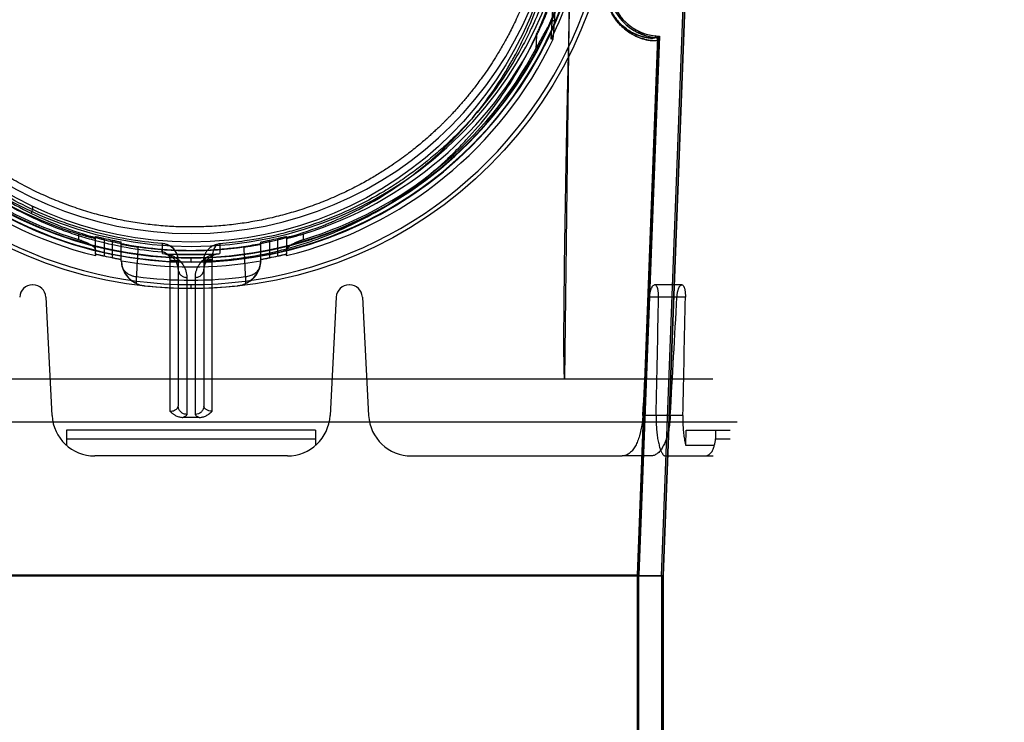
# Model space of a CAD drawing. Header units: millimetres. Extents: x 0 to 297, y 0 to 210.
# Tile 369 of 446: x 239.867 to 240.902, y 159.809 to 160.549. Entities that reach past the tile are written whole.
import ezdxf

# ---------------------------------------------------------------- set-up
doc = ezdxf.new("R2010")
doc.units = ezdxf.units.MM
doc.header["$LTSCALE"] = 16.335
doc.layers.get('0').update_dxf_attribs({"linetype": 'CONTINUOUS'})
for name, color, linetype in [('AXES_REF', 7, 'CONTINUOUS'), ('INTFCLR_1', 7, 'CONTINUOUS'), ('INTFCLR_144815', 7, 'CONTINUOUS'), ('INTFCLR_72935', 7, 'CONTINUOUS')]:
    doc.layers.add(name, color=color, linetype=linetype)

msp = doc.modelspace()

# ---------------------------------------------------------------- linework, layer by layer
at = {"color": 7, "linetype": 'Continuous'}
for radius in [8.7262, 8.7255, 8.6696]:
    msp.add_circle((241.415, 154.4106), radius, dxfattribs=at)
msp.add_arc((241.415, 154.4106), 8.64, 278.27713, 261.72287, dxfattribs=at)
at = {"layer": 'AXES_REF', "color": 9, "linetype": 'Continuous'}
msp.add_arc((241.415, 154.4106), 7.9601, 94.41181, 85.58819, dxfattribs=at)
at = {"layer": 'INTFCLR_1', "color": 6, "linetype": 'Continuous'}
for p, q in [((240.5416, 159.9636), (240.5883, 161.1862)), ((240.5432, 159.9636), (240.5899, 161.1862)), ((240.5377, 160.527), (240.5162, 159.9641)), ((240.5393, 160.527), (240.5178, 159.9641)), ((240.5377, 160.527), (240.5377, 160.5271)), ((240.5432, 159.9636), (239.5504, 159.9636)), ((240.5162, 159.9641), (239.5774, 159.9641)), ((240.5162, 159.9641), (240.5162, 159.4527)), ((240.5162, 159.9641), (240.5178, 159.9641)), ((240.5178, 159.4527), (240.5178, 159.9641)), ((240.5416, 159.9636), (240.5416, 157.5606)), ((240.5432, 159.9636), (240.5416, 159.9636)), ((240.5432, 159.9636), (240.5432, 157.5606))]:
    msp.add_line(p, q, dxfattribs=at)
at = {"layer": 'INTFCLR_1', "color": 9, "linetype": 'Continuous'}
for p, q in [((240.5354, 160.5314), (240.5352, 160.5298)), ((240.5377, 160.527), (240.5393, 160.527))]:
    msp.add_line(p, q, dxfattribs=at)
msp.add_circle((240.0468, 160.7016), 0.387, dxfattribs=at)
at = {"layer": 'INTFCLR_1', "color": 6, "linetype": 'Continuous'}
for centre, radius, start, end in [((240.5399, 160.5832), 0.0535, 177.812, 265.0198), ((240.5399, 160.5832), 0.0519, 177.812, 265.0199), ((240.535, 160.5271), 0.0027, 0, 85.0155), ((240.535, 160.5271), 0.00429, 357.8095, 85.0155)]:
    msp.add_arc(centre, radius, start, end, dxfattribs=at)
at = {"layer": 'INTFCLR_1', "color": 9, "linetype": 'Continuous'}
for points, knots in [([(240.2147, 161.0592), (240.2118, 161.0606), (240.206, 161.0633), (240.1941, 161.0686), (240.1728, 161.077), (240.1477, 161.0848), (240.1252, 161.0899), (240.1137, 161.0921), (240.1071, 161.0932), (240.0905, 161.0957), (240.0621, 161.0983), (240.0285, 161.0979), (240.0068, 161.0959), (239.9968, 161.0947), (239.9901, 161.0937), (239.9721, 161.0909), (239.9431, 161.0843), (239.9151, 161.0749), (239.8985, 161.0681), (239.8925, 161.0655), (239.8837, 161.0615), (239.8651, 161.0525), (239.8379, 161.0367), (239.8125, 161.0186), (239.797, 161.0057), (239.7901, 160.9996), (239.7855, 160.9954), (239.7733, 160.984), (239.7545, 160.9642), (239.732, 160.9356), (239.7155, 160.9102), (239.7051, 160.8916), (239.6995, 160.8806), (239.6914, 160.8638), (239.6807, 160.8376), (239.6714, 160.8072), (239.6667, 160.7868), (239.6648, 160.7772), (239.6636, 160.7706), (239.6607, 160.7524), (239.6583, 160.7289), (239.6577, 160.7052), (239.6579, 160.6932), (239.6581, 160.6863), (239.6589, 160.6693), (239.6612, 160.6472), (239.6654, 160.6238), (239.6679, 160.6123), (239.6695, 160.6058), (239.6719, 160.5961), (239.676, 160.5818), (239.6844, 160.5572), (239.6944, 160.5336), (239.7045, 160.5138), (239.7107, 160.5027), (239.7201, 160.4866), (239.7357, 160.4634), (239.7591, 160.4346), (239.7787, 160.4148), (239.7925, 160.4023), (239.802, 160.3942), (239.8191, 160.3805), (239.8452, 160.3626), (239.8675, 160.3503), (239.879, 160.3447)], [0, 0, 0, 0, 0.007849, 0.015756, 0.031597, 0.063481, 0.079626, 0.08777, 0.091863, 0.095966, 0.128601, 0.161144, 0.1775, 0.181606, 0.185715, 0.19389, 0.226106, 0.257861, 0.265773, 0.269729, 0.273679, 0.289316, 0.319969, 0.350132, 0.365145, 0.368898, 0.372652, 0.380132, 0.4097, 0.43901, 0.468442, 0.483336, 0.490852, 0.498397, 0.528733, 0.55969, 0.575573, 0.5796, 0.583649, 0.591766, 0.624461, 0.641049, 0.649425, 0.653635, 0.657838, 0.691042, 0.707462, 0.715648, 0.719738, 0.723825, 0.739972, 0.755825, 0.786932, 0.802323, 0.810003, 0.817649, 0.847851, 0.877797, 0.907903, 0.915501, 0.923101, 0.938303, 0.968875, 1, 1, 1, 1]), ([(239.879, 160.3447), (239.8906, 160.339), (239.9147, 160.3288), (239.9461, 160.319), (239.967, 160.3143), (239.9768, 160.3124), (239.9834, 160.3112), (240.0016, 160.3083), (240.0316, 160.3055), (240.0618, 160.3059), (240.0802, 160.3074), (240.0869, 160.308), (240.097, 160.3092), (240.1183, 160.3123), (240.1506, 160.3196), (240.1771, 160.3286), (240.1923, 160.3347), (240.1983, 160.3372), (240.2087, 160.3418), (240.2288, 160.3516), (240.2561, 160.3675), (240.2791, 160.3841), (240.2924, 160.395), (240.2972, 160.399), (240.3043, 160.4051), (240.319, 160.4187), (240.3402, 160.4412), (240.363, 160.4704), (240.3771, 160.4926), (240.3848, 160.5061), (240.3879, 160.5117), (240.393, 160.5215), (240.4028, 160.5416), (240.4123, 160.5656), (240.4201, 160.5904), (240.4269, 160.6163), (240.433, 160.6497), (240.4353, 160.6785), (240.4357, 160.6956), (240.4358, 160.7025), (240.4357, 160.7145), (240.4345, 160.7381), (240.4317, 160.7614), (240.4283, 160.7795), (240.427, 160.7859), (240.4249, 160.7955), (240.4213, 160.8096), (240.4158, 160.8279), (240.4074, 160.8516), (240.3986, 160.8716), (240.3902, 160.8881), (240.3844, 160.8989), (240.3736, 160.9173), (240.3566, 160.9424), (240.3335, 160.9705), (240.3142, 160.9899), (240.3017, 161.0011), (240.297, 161.0052), (240.2899, 161.0112), (240.2741, 161.0238), (240.2482, 161.0415), (240.2261, 161.0536), (240.2147, 161.0592)], [0, 0, 0, 0, 0.031606, 0.063541, 0.079757, 0.083844, 0.087932, 0.096091, 0.128599, 0.161199, 0.16941, 0.173526, 0.177634, 0.193938, 0.226105, 0.258014, 0.262001, 0.265973, 0.273871, 0.289503, 0.320291, 0.350775, 0.358393, 0.362204, 0.366006, 0.381117, 0.411045, 0.440926, 0.47118, 0.475013, 0.478858, 0.486558, 0.501998, 0.53324, 0.549182, 0.565432, 0.598332, 0.631573, 0.635773, 0.63998, 0.648349, 0.664897, 0.697432, 0.705494, 0.709518, 0.713525, 0.729332, 0.744851, 0.760155, 0.790361, 0.797875, 0.805379, 0.820265, 0.849707, 0.879054, 0.908684, 0.916183, 0.91995, 0.923718, 0.938799, 0.96913, 1, 1, 1, 1]), ([(240.482, 160.5854), (240.482, 160.584), (240.482, 160.5812), (240.4823, 160.5772), (240.4828, 160.5733), (240.4836, 160.5696), (240.4844, 160.5666), (240.4851, 160.5644), (240.4862, 160.5614), (240.488, 160.5573), (240.4904, 160.5531), (240.4923, 160.5501), (240.4943, 160.5475), (240.4962, 160.5451), (240.4983, 160.5429), (240.5011, 160.5402), (240.5052, 160.5367), (240.5106, 160.5332), (240.515, 160.531), (240.5182, 160.5297), (240.5211, 160.5286), (240.5238, 160.5279), (240.5263, 160.5273), (240.5285, 160.5269), (240.5309, 160.5266), (240.5337, 160.5264), (240.5359, 160.5265), (240.5372, 160.5267), (240.5377, 160.5269), (240.5377, 160.527)], [0, 0, 0, 0, 0.046063, 0.090791, 0.134248, 0.175853, 0.215275, 0.234292, 0.252847, 0.321527, 0.383318, 0.412111, 0.43948, 0.490557, 0.51452, 0.537444, 0.619978, 0.690937, 0.752719, 0.780573, 0.806473, 0.85283, 0.873454, 0.892444, 0.925513, 0.952246, 0.986908, 0.995898, 1, 1, 1, 1]), ([(240.4823, 160.5832), (240.4823, 160.5826), (240.4823, 160.5807), (240.4826, 160.5775), (240.4831, 160.5738), (240.4838, 160.5703), (240.4846, 160.5675), (240.4853, 160.5654), (240.4863, 160.5625), (240.488, 160.5585), (240.4903, 160.5545), (240.4922, 160.5517), (240.494, 160.5492), (240.4959, 160.5469), (240.4978, 160.5448), (240.5004, 160.5422), (240.5043, 160.5389), (240.5096, 160.5356), (240.5137, 160.5335), (240.5168, 160.5322), (240.5195, 160.5313), (240.522, 160.5305), (240.5245, 160.53), (240.5265, 160.5296), (240.5288, 160.5293), (240.5314, 160.5292), (240.5335, 160.5292), (240.5348, 160.5295), (240.5352, 160.5297), (240.5352, 160.5298)], [0, 0, 0, 0, 0.021342, 0.067377, 0.112099, 0.154909, 0.195464, 0.215026, 0.234108, 0.304721, 0.368217, 0.397793, 0.425898, 0.478327, 0.502914, 0.52643, 0.611046, 0.683735, 0.746979, 0.77548, 0.801974, 0.849381, 0.870466, 0.889878, 0.923677, 0.950998, 0.986461, 0.995691, 1, 1, 1, 1]), ([(239.879, 160.3447), (239.8796, 160.3464), (239.8804, 160.3486), (239.8805, 160.3521), (239.8797, 160.3525)], [0, 0, 0, 0, 0.664388, 1, 1, 1, 1])]:
    msp.add_open_spline(points, degree=3, knots=knots, dxfattribs=at)
at = {"layer": 'INTFCLR_144815', "color": 9, "linetype": 'Continuous'}
for p, q in [((240.4398, 160.1706), (240.4461, 160.6771)), ((240.4289, 160.5445), (240.4309, 160.5832)), ((240.4102, 160.5319), (240.4095, 160.518)), ((239.9283, 160.3233), (239.9283, 160.3174)), ((239.9463, 160.302), (239.9463, 160.3205)), ((239.9553, 160.3185), (239.9553, 160.3)), ((240.1382, 160.3), (240.1382, 160.3185)), ((240.1472, 160.3205), (240.1472, 160.302)), ((240.1652, 160.3174), (240.1652, 160.3233)), ((239.9643, 160.2981), (239.9643, 160.3165)), ((239.9733, 160.2945), (239.9733, 160.3145)), ((240.0166, 160.3025), (240.0166, 160.313)), ((240.0769, 160.3129), (240.077, 160.3025)), ((240.1202, 160.2945), (240.1202, 160.3145)), ((240.1292, 160.3165), (240.1292, 160.2981)), ((240.0468, 160.2938), (240.0468, 160.2982)), ((240.0246, 160.2954), (240.0246, 160.1366)), ((240.0333, 160.2951), (240.0333, 160.142)), ((240.0603, 160.2951), (240.0603, 160.142)), ((240.0689, 160.2958), (240.0689, 160.295)), ((240.0689, 160.1366), (240.0689, 160.295)), ((239.9894, 160.2709), (239.9894, 160.2783)), ((240.0423, 160.2774), (240.0423, 160.1334)), ((240.0513, 160.1334), (240.0513, 160.2774)), ((240.1042, 160.2783), (240.1042, 160.2709)), ((239.9975, 160.2687), (239.9974, 160.2687)), ((240.0468, 160.2655), (240.0468, 160.2699)), ((240.0962, 160.2687), (240.0961, 160.2687)), ((240.5631, 160.2696), (240.5344, 160.2696)), ((240.5667, 160.2568), (240.5291, 160.2568)), ((240.5641, 160.1322), (240.522, 160.1322)), ((239.9159, 160.1076), (240.1776, 160.1076)), ((240.5985, 160.1076), (240.6138, 160.1076)), ((240.1481, 160.0896), (239.9455, 160.0896)), ((240.5302, 160.0896), (240.5001, 160.0896)), ((240.5457, 160.0896), (240.5958, 160.0896))]:
    msp.add_line(p, q, dxfattribs=at)
at = {"layer": 'INTFCLR_144815', "color": 6, "linetype": 'Continuous'}
for p, q in [((240.4256, 160.5282), (240.4284, 160.5827)), ((240.4277, 160.5281), (240.4289, 160.5445)), ((240.4277, 160.5281), (240.4263, 160.5281)), ((239.9463, 160.302), (239.9463, 160.3003)), ((240.0166, 160.3025), (240.0186, 160.3023)), ((240.0693, 160.3014), (240.0243, 160.3014)), ((240.074, 160.3021), (240.076, 160.3024)), ((240.1472, 160.3003), (240.1472, 160.302)), ((239.9733, 160.2945), (239.9734, 160.2944)), ((239.9734, 160.2944), (239.9735, 160.2949)), ((240.1201, 160.2949), (240.1202, 160.2944)), ((240.1202, 160.2944), (240.1202, 160.2945)), ((239.8805, 160.2696), (239.88, 160.2696)), ((240.2135, 160.2696), (240.213, 160.2696)), ((239.894, 160.2568), (239.9005, 160.1322)), ((240.1995, 160.2568), (240.193, 160.1322)), ((240.227, 160.2568), (240.2335, 160.1322)), ((239.4979, 160.1706), (240.5956, 160.1706)), ((239.4725, 160.1256), (240.6211, 160.1256)), ((239.9159, 160.1166), (239.9159, 160.1007)), ((240.1776, 160.1166), (239.9159, 160.1166)), ((240.1776, 160.1166), (240.1776, 160.1007)), ((240.5671, 160.1007), (240.5676, 160.1166)), ((240.5676, 160.1166), (240.6138, 160.1166)), ((240.5985, 160.1166), (240.5985, 160.1076)), ((240.5971, 160.1007), (240.5671, 160.1007)), ((240.2785, 160.0896), (240.5001, 160.0896))]:
    msp.add_line(p, q, dxfattribs=at)
at = {"layer": 'INTFCLR_144815', "color": 9, "linetype": 'Continuous'}
msp.add_circle((240.0468, 160.7106), 0.4451, dxfattribs=at)
for centre, radius, start, end in [((240.0468, 160.7105), 0.4406, 179.9898, 0.0102), ((240.0468, 160.7108), 0.4174, 180.0282, 359.9718), ((240.0468, 160.7105), 0.4167, 179.9933, 0.0067), ((240.0468, 160.7107), 0.4129, 180.0176, 359.9824), ((240.0468, 160.7105), 0.4122, 179.9823, 0.0177), ((246.5709, 159.9512), 6.5897, 176.8837, 177.15494), ((233.4734, 159.9487), 6.639, 2.84594, 3.11517), ((240.0468, 160.7106), 0.4361, 262.4341, 277.5659)]:
    msp.add_arc(centre, radius, start, end, dxfattribs=at)
at = {"layer": 'INTFCLR_144815', "color": 6, "linetype": 'Continuous'}
for centre, radius, start, end in [((240.0468, 160.7106), 0.387, 180, 360), ((240.0468, 160.7106), 0.4005, 180.051, 359.949), ((240.0468, 160.7106), 0.4205, 334.2866, 348.7122), ((240.0468, 160.7106), 0.4224, 205.5917, 256.2414), ((240.0468, 160.7106), 0.405, 206.1813, 252.9937), ((240.0468, 160.7106), 0.4224, 283.7586, 334.4083), ((240.0468, 160.7106), 0.405, 287.0063, 333.8187), ((240.0468, 160.7106), 0.4107, 207.9607, 253.2358), ((240.0468, 160.7106), 0.4107, 286.7642, 332.0393), ((240.0468, 160.7106), 0.4026, 256.8717, 258.1834), ((240.0468, 160.7106), 0.4026, 281.8166, 283.1283), ((240.0468, 160.7106), 0.405, 262.0813, 277.9187), ((240.0468, 160.7106), 0.4206, 257.4429, 258.6959), ((240.0468, 160.7106), 0.4092, 265.7711, 274.2289), ((240.0468, 160.7106), 0.4206, 281.3041, 282.5571), ((240.0005, 160.2956), 0.0271, 182.4493, 197.0986), ((240.0005, 160.2956), 0.027, 181.5089, 263.6351), ((240.0468, 160.7106), 0.4221, 260, 280), ((240.0004, 160.2956), 0.027, 197.1198, 245.9934), ((240.0931, 160.2956), 0.027, 276.3649, 358.4911), ((240.0932, 160.2956), 0.027, 294.0055, 342.8813), ((240.0931, 160.2956), 0.0271, 342.8987, 357.5513), ((239.88, 160.2561), 0.0135, 90, 177), ((239.8805, 160.2561), 0.0135, 3, 90), ((240.0004, 160.2956), 0.0271, 245.9726, 263.6156), ((240.0468, 160.7106), 0.4446, 263.6278, 276.3722), ((240.0931, 160.2956), 0.0271, 276.381, 294.0309), ((240.213, 160.2561), 0.0135, 90, 177), ((240.2135, 160.2561), 0.0135, 3, 90), ((239.9455, 160.1346), 0.045, 183, 270), ((240.1481, 160.1346), 0.045, 270, 357), ((240.2785, 160.1346), 0.045, 183, 270), ((240.5809, 160.1076), 0.0176, 336.8007, 359.9742)]:
    msp.add_arc(centre, radius, start, end, dxfattribs=at)
at = {"layer": 'INTFCLR_144815', "color": 7, "linetype": 'Continuous'}
msp.add_arc((240.0153, 160.2951), 0.018, 0.0144, 85.6505, dxfattribs=at)
at = {"layer": 'INTFCLR_144815', "color": 6, "linetype": 'Continuous'}
for centre, major_axis, ratio, start_param, end_param in [((240.0468, 178.2171), (0, 21.7928), 0.039078, -2.549643, -2.539476), ((240.0468, 166.7891), (0, 14.178), 0.039078, -2.059545, -2.04962), ((240.0468, 178.8348), (0, 22.7199), 0.039078, -2.537787, -2.528198), ((240.0468, 167.4069), (0, 15.1052), 0.039078, -2.073277, -2.063892), ((240.0468, 159.9714), (0.5689, 0), 0.2791, 1.555802, 1.58579)]:
    msp.add_ellipse(centre, major_axis=major_axis, ratio=ratio, start_param=start_param, end_param=end_param, dxfattribs=at)
for points, knots in [([(240.0468, 160.3305), (240.0438, 160.3305), (240.0377, 160.3305), (240.0287, 160.3309), (240.0196, 160.3314), (240.0106, 160.3322), (240.0015, 160.3332), (239.9925, 160.3344), (239.9834, 160.3358), (239.9744, 160.3375), (239.9653, 160.3394), (239.9563, 160.3415), (239.9473, 160.3438), (239.9383, 160.3464), (239.9293, 160.3493), (239.9203, 160.3523), (239.9113, 160.3557), (239.9024, 160.3593), (239.8935, 160.3631), (239.8846, 160.3672), (239.8758, 160.3715), (239.867, 160.3762), (239.8583, 160.3811), (239.8497, 160.3862), (239.8411, 160.3917), (239.8326, 160.3974), (239.8242, 160.4034), (239.8159, 160.4096), (239.8077, 160.4162), (239.7997, 160.4229), (239.7918, 160.43), (239.7841, 160.4373), (239.7765, 160.4448), (239.7692, 160.4526), (239.7621, 160.4606), (239.7552, 160.4687), (239.7486, 160.477), (239.7422, 160.4855), (239.7361, 160.4941), (239.7303, 160.5028), (239.7248, 160.5116), (239.7195, 160.5205), (239.7146, 160.5294), (239.71, 160.5383), (239.7056, 160.5472), (239.7015, 160.5561), (239.6977, 160.565), (239.6942, 160.5738), (239.691, 160.5826), (239.688, 160.5914), (239.6853, 160.6001), (239.6827, 160.6088), (239.6805, 160.6175), (239.6784, 160.6261), (239.6766, 160.6346), (239.6749, 160.6431), (239.6735, 160.6516), (239.6723, 160.6601), (239.6713, 160.6685), (239.6704, 160.677), (239.6698, 160.6854), (239.6693, 160.6938), (239.669, 160.7022), (239.6689, 160.7078), (239.6689, 160.7106)], [0, 0, 0, 0, 0.015212, 0.030431, 0.045667, 0.060928, 0.076222, 0.091556, 0.10694, 0.12238, 0.137885, 0.153462, 0.16912, 0.184865, 0.200705, 0.216645, 0.232694, 0.248855, 0.265137, 0.281542, 0.298076, 0.314741, 0.33154, 0.348474, 0.365542, 0.382744, 0.400075, 0.41753, 0.4351, 0.452774, 0.470541, 0.488383, 0.506283, 0.524217, 0.542164, 0.560097, 0.577989, 0.595814, 0.613542, 0.631149, 0.648609, 0.665902, 0.683005, 0.699898, 0.716561, 0.732992, 0.74919, 0.765164, 0.780921, 0.796475, 0.811835, 0.827015, 0.842026, 0.85688, 0.871586, 0.88616, 0.900615, 0.914969, 0.929241, 0.943448, 0.957609, 0.971743, 0.985867, 1, 1, 1, 1]), ([(240.4246, 160.7106), (240.4246, 160.7051), (240.4244, 160.694), (240.4233, 160.6774), (240.4215, 160.6608), (240.4189, 160.6442), (240.4156, 160.6274), (240.4114, 160.6105), (240.4063, 160.5934), (240.4004, 160.5763), (240.3936, 160.5594), (240.3864, 160.5437), (240.3793, 160.5299), (240.3726, 160.5181), (240.3665, 160.508), (240.3609, 160.4992), (240.3557, 160.4916), (240.3509, 160.485), (240.3466, 160.4793), (240.3427, 160.4743), (240.3392, 160.4698), (240.3357, 160.4656), (240.3321, 160.4614), (240.3285, 160.4572), (240.3251, 160.4534), (240.322, 160.4501), (240.3193, 160.4472), (240.3168, 160.4447), (240.3145, 160.4424), (240.3122, 160.44), (240.3097, 160.4375), (240.3068, 160.4348), (240.3036, 160.4318), (240.3, 160.4284), (240.296, 160.4248), (240.2914, 160.4208), (240.2862, 160.4165), (240.2803, 160.4117), (240.2737, 160.4066), (240.2661, 160.401), (240.2575, 160.395), (240.2475, 160.3884), (240.2359, 160.3814), (240.2225, 160.3739), (240.207, 160.3662), (240.19, 160.3587), (240.1723, 160.3519), (240.1544, 160.3461), (240.1365, 160.3412), (240.1186, 160.3372), (240.1006, 160.3342), (240.0826, 160.332), (240.0647, 160.3308), (240.0527, 160.3305), (240.0468, 160.3305)], [0, 0, 0, 0, 0.027843, 0.055729, 0.0837, 0.111979, 0.140633, 0.169847, 0.199686, 0.230233, 0.261559, 0.291326, 0.317258, 0.339821, 0.35948, 0.37686, 0.392208, 0.405789, 0.417775, 0.428414, 0.437851, 0.446463, 0.456046, 0.465752, 0.474299, 0.481796, 0.488459, 0.494325, 0.499472, 0.504892, 0.510881, 0.517494, 0.524864, 0.533084, 0.542211, 0.552379, 0.563667, 0.576283, 0.590323, 0.605983, 0.623666, 0.643617, 0.666177, 0.691756, 0.721164, 0.753357, 0.785315, 0.816822, 0.847918, 0.878785, 0.909337, 0.939773, 0.969957, 1, 1, 1, 1]), ([(240.4102, 160.5319), (240.4109, 160.5332), (240.412, 160.5356), (240.4137, 160.539), (240.4151, 160.5421), (240.4164, 160.545), (240.4176, 160.5477), (240.4188, 160.5505), (240.42, 160.5533), (240.421, 160.5558), (240.4219, 160.558), (240.4227, 160.5601), (240.4235, 160.5621), (240.4244, 160.5644), (240.4253, 160.5669), (240.4263, 160.5695), (240.4272, 160.572), (240.428, 160.5742), (240.4286, 160.5761), (240.4292, 160.5778), (240.4296, 160.5791), (240.4302, 160.5806), (240.4302, 160.5816), (240.4312, 160.5832), (240.4309, 160.5832)], [0, 0, 0, 0, 0.076859, 0.145572, 0.206839, 0.261664, 0.313768, 0.372096, 0.427252, 0.475611, 0.518208, 0.556111, 0.595838, 0.639653, 0.688154, 0.741058, 0.789533, 0.831443, 0.86779, 0.899192, 0.92583, 0.947972, 0.979428, 1, 1, 1, 1]), ([(240.4449, 160.5781), (240.4447, 160.5662), (240.4441, 160.5436), (240.4434, 160.511), (240.4427, 160.4813), (240.4421, 160.4543), (240.4416, 160.4295), (240.4412, 160.4069), (240.4408, 160.3862), (240.4405, 160.3673), (240.4402, 160.35), (240.4399, 160.3341), (240.4397, 160.3195), (240.4395, 160.3061), (240.4393, 160.2938), (240.4392, 160.2825), (240.4391, 160.2721), (240.439, 160.2626), (240.4389, 160.2538), (240.4388, 160.2457), (240.4388, 160.2383), (240.4387, 160.2314), (240.4387, 160.2251), (240.4387, 160.2194), (240.4387, 160.214), (240.4387, 160.2091), (240.4387, 160.2046), (240.4387, 160.2004), (240.4387, 160.1966), (240.4387, 160.1931), (240.4388, 160.1898), (240.4388, 160.1869), (240.4388, 160.1841), (240.4389, 160.1816), (240.439, 160.1794), (240.439, 160.1773), (240.4391, 160.1754), (240.4392, 160.1736), (240.4393, 160.172), (240.4393, 160.1711), (240.4394, 160.1706)], [0, 0, 0, 0, 0.087498, 0.167107, 0.239667, 0.305894, 0.366396, 0.421709, 0.472313, 0.518644, 0.561091, 0.600003, 0.635705, 0.668468, 0.698555, 0.7262, 0.75161, 0.774965, 0.796442, 0.816204, 0.83439, 0.851126, 0.866531, 0.880711, 0.893764, 0.905782, 0.916846, 0.92703, 0.936401, 0.94502, 0.952942, 0.96022, 0.966898, 0.973022, 0.978629, 0.983757, 0.988433, 0.992684, 0.996533, 1, 1, 1, 1]), ([(240.4095, 160.518), (240.4101, 160.5191), (240.4112, 160.5212), (240.4129, 160.5243), (240.4145, 160.5273), (240.416, 160.5301), (240.4174, 160.5326), (240.4187, 160.5348), (240.4198, 160.5369), (240.4209, 160.5386), (240.4218, 160.5402), (240.4226, 160.5415), (240.4233, 160.5426), (240.4241, 160.5438), (240.4249, 160.5449), (240.4259, 160.5461), (240.4267, 160.547), (240.4277, 160.548), (240.429, 160.5471), (240.4289, 160.5458), (240.4289, 160.5449), (240.4289, 160.5445)], [0, 0, 0, 0, 0.094332, 0.186123, 0.273473, 0.354945, 0.429635, 0.497063, 0.557063, 0.609782, 0.655701, 0.695463, 0.729716, 0.759074, 0.805746, 0.839998, 0.875058, 0.902541, 0.933144, 0.969458, 1, 1, 1, 1]), ([(239.9283, 160.3233), (239.929, 160.3231), (239.9304, 160.3227), (239.9324, 160.3221), (239.9344, 160.3215), (239.9362, 160.321), (239.938, 160.3205), (239.9397, 160.3201), (239.9411, 160.3197), (239.9425, 160.3193), (239.944, 160.3192), (239.9463, 160.3177), (239.9463, 160.3186)], [0, 0, 0, 0, 0.115775, 0.229652, 0.339905, 0.444934, 0.543699, 0.634723, 0.717473, 0.790645, 0.853739, 1, 1, 1, 1]), ([(239.9283, 160.3174), (239.929, 160.3172), (239.9303, 160.3168), (239.9322, 160.3161), (239.9341, 160.3153), (239.936, 160.3146), (239.9378, 160.3138), (239.9394, 160.3129), (239.941, 160.3121), (239.9423, 160.3112), (239.9435, 160.3103), (239.9445, 160.3095), (239.9456, 160.3083), (239.9463, 160.3072), (239.9463, 160.3064)], [0, 0, 0, 0, 0.094515, 0.189182, 0.283655, 0.376207, 0.465975, 0.551735, 0.632355, 0.706927, 0.774555, 0.834659, 0.887016, 1, 1, 1, 1]), ([(239.9463, 160.3205), (239.9463, 160.3209), (239.9478, 160.32), (239.949, 160.32), (239.9505, 160.3196), (239.9518, 160.3193), (239.953, 160.319), (239.9541, 160.3187), (239.9549, 160.3186), (239.9553, 160.3185)], [0, 0, 0, 0, 0.129117, 0.285328, 0.492152, 0.61055, 0.736355, 0.86696, 1, 1, 1, 1]), ([(240.1382, 160.3185), (240.1386, 160.3186), (240.1394, 160.3187), (240.1406, 160.319), (240.1417, 160.3193), (240.143, 160.3196), (240.1446, 160.32), (240.1458, 160.32), (240.1472, 160.3209), (240.1472, 160.3205)], [0, 0, 0, 0, 0.132837, 0.263364, 0.389131, 0.507606, 0.71487, 0.871281, 1, 1, 1, 1]), ([(240.1472, 160.3186), (240.1472, 160.318), (240.1494, 160.3193), (240.1508, 160.3192), (240.1525, 160.3197), (240.1539, 160.3201), (240.1556, 160.3205), (240.1573, 160.321), (240.1592, 160.3215), (240.1612, 160.3221), (240.1632, 160.3227), (240.1645, 160.3231), (240.1652, 160.3233)], [0, 0, 0, 0, 0.094652, 0.210363, 0.283555, 0.366209, 0.457034, 0.555573, 0.660385, 0.770398, 0.884096, 1, 1, 1, 1]), ([(240.1472, 160.3064), (240.1472, 160.3067), (240.1475, 160.3076), (240.1482, 160.3086), (240.1492, 160.3096), (240.1503, 160.3105), (240.1515, 160.3114), (240.153, 160.3123), (240.1546, 160.3132), (240.1564, 160.314), (240.1582, 160.3149), (240.1598, 160.3155), (240.1612, 160.316), (240.1622, 160.3164), (240.1632, 160.3167), (240.1642, 160.3171), (240.1649, 160.3173), (240.1652, 160.3174)], [0, 0, 0, 0, 0.052328, 0.119803, 0.174952, 0.238345, 0.309643, 0.388203, 0.473137, 0.563353, 0.657614, 0.754604, 0.803693, 0.852943, 0.902185, 0.951265, 1, 1, 1, 1]), ([(239.9643, 160.3165), (239.9647, 160.3164), (239.9655, 160.3162), (239.9667, 160.316), (239.9678, 160.3158), (239.9691, 160.3155), (239.9707, 160.3152), (239.9719, 160.3147), (239.9733, 160.3149), (239.9733, 160.3145)], [0, 0, 0, 0, 0.131659, 0.26102, 0.385709, 0.503336, 0.709971, 0.867338, 1, 1, 1, 1]), ([(239.9733, 160.3126), (239.9733, 160.312), (239.9755, 160.3124), (239.9768, 160.3117), (239.9785, 160.3115), (239.98, 160.3112), (239.9816, 160.3109), (239.9833, 160.3106), (239.9851, 160.3103), (239.987, 160.31), (239.989, 160.3097), (239.9903, 160.3095), (239.991, 160.3095)], [0, 0, 0, 0, 0.099657, 0.218185, 0.292539, 0.375875, 0.467045, 0.565104, 0.668813, 0.776821, 0.887679, 1, 1, 1, 1]), ([(240.1026, 160.3095), (240.1032, 160.3095), (240.1046, 160.3097), (240.1065, 160.31), (240.1084, 160.3103), (240.1103, 160.3106), (240.112, 160.3109), (240.1136, 160.3112), (240.1151, 160.3115), (240.1164, 160.3117), (240.1179, 160.3122), (240.1202, 160.3117), (240.1202, 160.3126)], [0, 0, 0, 0, 0.112448, 0.223477, 0.331593, 0.435332, 0.53344, 0.624684, 0.708061, 0.782403, 0.84691, 1, 1, 1, 1]), ([(240.1202, 160.3145), (240.1202, 160.3149), (240.1217, 160.3147), (240.1229, 160.3152), (240.1244, 160.3155), (240.1258, 160.3158), (240.1269, 160.316), (240.1281, 160.3162), (240.1288, 160.3164), (240.1292, 160.3165)], [0, 0, 0, 0, 0.132946, 0.290272, 0.496687, 0.614282, 0.738969, 0.868292, 1, 1, 1, 1]), ([(239.9463, 160.302), (239.9463, 160.3024), (239.9478, 160.3015), (239.949, 160.3015), (239.9505, 160.3011), (239.9519, 160.3008), (239.953, 160.3005), (239.9541, 160.3003), (239.9549, 160.3001), (239.9553, 160.3)], [0, 0, 0, 0, 0.129494, 0.285932, 0.492788, 0.611098, 0.736757, 0.867174, 1, 1, 1, 1]), ([(239.9643, 160.2981), (239.9647, 160.298), (239.9655, 160.2979), (239.9667, 160.2976), (239.9678, 160.2974), (239.9691, 160.2971), (239.9707, 160.2969), (239.9719, 160.2964), (239.9733, 160.2967), (239.9733, 160.2962)], [0, 0, 0, 0, 0.131529, 0.260781, 0.385389, 0.502984, 0.709652, 0.867162, 1, 1, 1, 1]), ([(240.0196, 160.3021), (240.0201, 160.3019), (240.0212, 160.3017), (240.0228, 160.3015), (240.0238, 160.3014), (240.0243, 160.3014)], [0, 0, 0, 0, 0.36917, 0.701355, 1, 1, 1, 1]), ([(240.0693, 160.3014), (240.0698, 160.3014), (240.0708, 160.3015), (240.0723, 160.3017), (240.0734, 160.3019), (240.074, 160.3021)], [0, 0, 0, 0, 0.298619, 0.630232, 1, 1, 1, 1]), ([(240.1202, 160.2962), (240.1202, 160.2967), (240.1217, 160.2964), (240.1229, 160.2969), (240.1244, 160.2971), (240.1258, 160.2974), (240.1269, 160.2976), (240.1281, 160.2979), (240.1288, 160.298), (240.1292, 160.2981)], [0, 0, 0, 0, 0.133101, 0.290573, 0.497049, 0.614614, 0.739228, 0.86844, 1, 1, 1, 1]), ([(240.1382, 160.3), (240.1386, 160.3001), (240.1394, 160.3003), (240.1406, 160.3005), (240.1417, 160.3008), (240.143, 160.3011), (240.1446, 160.3015), (240.1458, 160.3015), (240.1472, 160.3024), (240.1472, 160.302)], [0, 0, 0, 0, 0.132658, 0.263018, 0.388641, 0.507025, 0.714271, 0.870882, 1, 1, 1, 1]), ([(240.5291, 160.2568), (240.5292, 160.2573), (240.5292, 160.2582), (240.5294, 160.2595), (240.5296, 160.2608), (240.5298, 160.2621), (240.5301, 160.2633), (240.5305, 160.2644), (240.5308, 160.2655), (240.5313, 160.2665), (240.5317, 160.2673), (240.5322, 160.2682), (240.533, 160.2691), (240.5339, 160.2696), (240.5344, 160.2696)], [0, 0, 0, 0, 0.094333, 0.186969, 0.278449, 0.367421, 0.453162, 0.535157, 0.612862, 0.685186, 0.750546, 0.809328, 0.894703, 1, 1, 1, 1]), ([(240.5385, 160.2568), (240.5385, 160.2573), (240.5385, 160.2582), (240.5385, 160.2596), (240.5384, 160.261), (240.5383, 160.2623), (240.5381, 160.2635), (240.5379, 160.2647), (240.5376, 160.2657), (240.5373, 160.2667), (240.5369, 160.2675), (240.5364, 160.2684), (240.5358, 160.2693), (240.535, 160.2696), (240.5346, 160.2696)], [0, 0, 0, 0, 0.100465, 0.199367, 0.295807, 0.38867, 0.477251, 0.560814, 0.63857, 0.710087, 0.774495, 0.831939, 0.925614, 1, 1, 1, 1]), ([(240.5579, 160.2568), (240.5579, 160.2573), (240.558, 160.2582), (240.5581, 160.2595), (240.5583, 160.2608), (240.5586, 160.2621), (240.5588, 160.2633), (240.5592, 160.2645), (240.5595, 160.2656), (240.5599, 160.2665), (240.5603, 160.2674), (240.5609, 160.2682), (240.5616, 160.2691), (240.5624, 160.2696), (240.5629, 160.2696)], [0, 0, 0, 0, 0.0962, 0.190631, 0.283722, 0.374118, 0.461022, 0.54387, 0.622044, 0.694481, 0.759635, 0.816851, 0.898173, 1, 1, 1, 1]), ([(240.5631, 160.2696), (240.5634, 160.2696), (240.5642, 160.2693), (240.5648, 160.2684), (240.5653, 160.2675), (240.5656, 160.2667), (240.5659, 160.2657), (240.5661, 160.2647), (240.5663, 160.2635), (240.5665, 160.2623), (240.5666, 160.261), (240.5667, 160.2596), (240.5668, 160.2582), (240.5668, 160.2573), (240.5667, 160.2568)], [0, 0, 0, 0, 0.070995, 0.162947, 0.220134, 0.284667, 0.356581, 0.434947, 0.519265, 0.608711, 0.702456, 0.799626, 0.899093, 1, 1, 1, 1]), ([(240.0246, 160.1366), (240.025, 160.1363), (240.0258, 160.1356), (240.0269, 160.1346), (240.0279, 160.1338), (240.029, 160.1331), (240.0299, 160.1325), (240.0312, 160.1318), (240.0328, 160.1311), (240.0347, 160.1306), (240.0365, 160.1302), (240.0377, 160.1302), (240.0383, 160.1302)], [0, 0, 0, 0, 0.10548, 0.199417, 0.284645, 0.363498, 0.438005, 0.509073, 0.642931, 0.767987, 0.887205, 1, 1, 1, 1]), ([(240.0553, 160.1302), (240.0558, 160.1302), (240.0569, 160.1302), (240.0585, 160.1305), (240.0602, 160.1309), (240.0619, 160.1316), (240.0636, 160.1324), (240.0653, 160.1335), (240.0671, 160.1349), (240.0683, 160.1361), (240.0689, 160.1366)], [0, 0, 0, 0, 0.102635, 0.207436, 0.318189, 0.433637, 0.556034, 0.686701, 0.833208, 1, 1, 1, 1]), ([(240.522, 160.1322), (240.5219, 160.1311), (240.5217, 160.1288), (240.5214, 160.1254), (240.5209, 160.122), (240.5204, 160.1188), (240.5197, 160.1156), (240.5189, 160.1125), (240.5181, 160.1095), (240.5171, 160.1066), (240.516, 160.1039), (240.5149, 160.1014), (240.5136, 160.0991), (240.5122, 160.097), (240.5108, 160.0951), (240.5092, 160.0935), (240.5075, 160.0921), (240.5058, 160.091), (240.5039, 160.0902), (240.502, 160.0897), (240.5007, 160.0896), (240.5001, 160.0896)], [0, 0, 0, 0, 0.06661, 0.132711, 0.19824, 0.262977, 0.326101, 0.387982, 0.44796, 0.505979, 0.562102, 0.615508, 0.666833, 0.71539, 0.761566, 0.805358, 0.846867, 0.886652, 0.924856, 0.962476, 1, 1, 1, 1]), ([(240.5509, 160.1322), (240.5508, 160.1311), (240.5507, 160.1287), (240.5503, 160.1253), (240.5499, 160.1219), (240.5493, 160.1186), (240.5487, 160.1154), (240.5479, 160.1122), (240.5471, 160.1092), (240.5462, 160.1064), (240.5452, 160.1038), (240.5441, 160.1013), (240.5429, 160.099), (240.5416, 160.0969), (240.5402, 160.095), (240.5387, 160.0934), (240.5371, 160.092), (240.5355, 160.091), (240.5338, 160.0902), (240.532, 160.0897), (240.5308, 160.0896), (240.5302, 160.0896)], [0, 0, 0, 0, 0.068908, 0.137058, 0.204518, 0.27085, 0.334779, 0.397616, 0.459127, 0.517438, 0.572505, 0.625918, 0.677609, 0.725149, 0.770874, 0.813793, 0.854336, 0.8929, 0.929663, 0.964746, 1, 1, 1, 1]), ([(240.536, 160.1322), (240.5359, 160.1311), (240.5359, 160.1288), (240.536, 160.1253), (240.5361, 160.122), (240.5363, 160.1187), (240.5366, 160.1155), (240.5369, 160.1124), (240.5373, 160.1094), (240.5378, 160.1066), (240.5384, 160.1039), (240.539, 160.1014), (240.5396, 160.0991), (240.5403, 160.097), (240.5409, 160.0953), (240.5416, 160.0938), (240.5422, 160.0927), (240.5428, 160.0917), (240.5434, 160.0909), (240.5441, 160.0902), (240.5449, 160.0897), (240.5454, 160.0896), (240.5457, 160.0896)], [0, 0, 0, 0, 0.077154, 0.152964, 0.227738, 0.300925, 0.37162, 0.440524, 0.506962, 0.570552, 0.631106, 0.687879, 0.740292, 0.788752, 0.831762, 0.86666, 0.89415, 0.917194, 0.940051, 0.962156, 0.98249, 1, 1, 1, 1]), ([(240.5641, 160.1322), (240.5641, 160.131), (240.5641, 160.1287), (240.5641, 160.1252), (240.5642, 160.1217), (240.5644, 160.1183), (240.5647, 160.115), (240.565, 160.1119), (240.5654, 160.1088), (240.5659, 160.1059), (240.5665, 160.1032), (240.5669, 160.1015), (240.5671, 160.1007)], [0, 0, 0, 0, 0.111971, 0.222747, 0.331945, 0.438969, 0.542937, 0.643664, 0.740168, 0.832078, 0.91891, 1, 1, 1, 1]), ([(240.5864, 160.0896), (240.5868, 160.0896), (240.5877, 160.0897), (240.589, 160.0899), (240.5903, 160.0904), (240.5917, 160.0912), (240.593, 160.0923), (240.5943, 160.0937), (240.5953, 160.0952), (240.5961, 160.0969), (240.5967, 160.0988), (240.597, 160.1), (240.5971, 160.1007)], [0, 0, 0, 0, 0.081313, 0.15473, 0.237219, 0.333868, 0.438394, 0.546741, 0.658619, 0.770417, 0.88402, 1, 1, 1, 1])]:
    msp.add_open_spline(points, degree=3, knots=knots, dxfattribs=at)
at = {"layer": 'INTFCLR_144815', "color": 9, "linetype": 'Continuous'}
for points, knots in [([(239.6477, 160.7019), (239.648, 160.689), (239.6497, 160.6634), (239.6559, 160.6255), (239.663, 160.5978), (239.6688, 160.5797), (239.6729, 160.5678), (239.6807, 160.5476), (239.6937, 160.5196), (239.7075, 160.4957), (239.7175, 160.4804), (239.7244, 160.4703), (239.7369, 160.4534), (239.7564, 160.4304), (239.7778, 160.4092), (239.7938, 160.3954), (239.8032, 160.3878), (239.8177, 160.3767), (239.8402, 160.3614), (239.8722, 160.3436), (239.9003, 160.3313), (239.9207, 160.3239), (239.9327, 160.3201), (239.9508, 160.3149), (239.9786, 160.3085), (240.0038, 160.3053), (240.0164, 160.3044)], [0, 0, 0, 0, 0.065113, 0.129395, 0.193439, 0.209443, 0.225338, 0.256842, 0.319031, 0.380741, 0.396155, 0.411501, 0.442018, 0.50265, 0.563324, 0.593891, 0.609235, 0.624547, 0.685602, 0.746842, 0.808889, 0.840435, 0.856339, 0.872234, 0.935843, 1, 1, 1, 1]), ([(240.0166, 160.313), (240.0041, 160.314), (239.9791, 160.3171), (239.9515, 160.3233), (239.9335, 160.3285), (239.9216, 160.3322), (239.9013, 160.3393), (239.8734, 160.3514), (239.8417, 160.3688), (239.8193, 160.3838), (239.805, 160.3946), (239.7956, 160.4021), (239.7797, 160.4156), (239.7585, 160.4363), (239.7392, 160.4587), (239.7267, 160.4754), (239.7199, 160.4851), (239.71, 160.5001), (239.6963, 160.5235), (239.6834, 160.5509), (239.6757, 160.5707), (239.6716, 160.5823), (239.6659, 160.6), (239.6588, 160.6271), (239.6527, 160.6641), (239.6509, 160.6892), (239.6506, 160.7018)], [0, 0, 0, 0, 0.064671, 0.128756, 0.144762, 0.160775, 0.192524, 0.254924, 0.31644, 0.377694, 0.393042, 0.408418, 0.439031, 0.499732, 0.560307, 0.590764, 0.606072, 0.621444, 0.682935, 0.744836, 0.776171, 0.791975, 0.807884, 0.871519, 0.935357, 1, 1, 1, 1]), ([(240.0689, 160.295), (240.0807, 160.2956), (240.1054, 160.2982), (240.1362, 160.3044), (240.1565, 160.3101), (240.1658, 160.313), (240.1719, 160.315), (240.1886, 160.3209), (240.2152, 160.332), (240.2433, 160.3471), (240.262, 160.359), (240.2725, 160.3662), (240.2878, 160.3772), (240.3049, 160.3912), (240.321, 160.4062), (240.3298, 160.4152), (240.3428, 160.4288), (240.3611, 160.4504), (240.3829, 160.4814), (240.3987, 160.5089), (240.4078, 160.5276), (240.4118, 160.5365), (240.4144, 160.5424), (240.4213, 160.559), (240.4312, 160.5869), (240.4384, 160.6158), (240.4419, 160.6338), (240.443, 160.6404), (240.4446, 160.6505), (240.4473, 160.6709), (240.4485, 160.6898), (240.4488, 160.7019)], [0, 0, 0, 0, 0.057996, 0.121608, 0.153441, 0.161416, 0.169398, 0.185308, 0.24818, 0.310397, 0.341479, 0.357042, 0.372565, 0.434281, 0.465088, 0.480517, 0.495973, 0.557543, 0.619112, 0.681404, 0.713073, 0.721053, 0.729034, 0.745001, 0.809116, 0.874184, 0.890692, 0.89899, 0.907315, 0.940505, 1, 1, 1, 1]), ([(240.443, 160.7018), (240.4427, 160.6902), (240.4415, 160.672), (240.4389, 160.6525), (240.4373, 160.6429), (240.4362, 160.6365), (240.4328, 160.6193), (240.4257, 160.5917), (240.416, 160.565), (240.4092, 160.5491), (240.4066, 160.5434), (240.4027, 160.535), (240.3937, 160.5171), (240.3781, 160.4907), (240.3567, 160.461), (240.3387, 160.4404), (240.3259, 160.4273), (240.3172, 160.4188), (240.3013, 160.4044), (240.2845, 160.3911), (240.2694, 160.3805), (240.2591, 160.3736), (240.2406, 160.3622), (240.2129, 160.3477), (240.1867, 160.3371), (240.1702, 160.3315), (240.1641, 160.3296), (240.155, 160.3268), (240.1349, 160.3213), (240.1073, 160.3159), (240.0858, 160.3135), (240.0769, 160.3129)], [0, 0, 0, 0, 0.059644, 0.092824, 0.101149, 0.109448, 0.12596, 0.191091, 0.255366, 0.271391, 0.279405, 0.287419, 0.319247, 0.38196, 0.444104, 0.506417, 0.522088, 0.537741, 0.569032, 0.631852, 0.64768, 0.66356, 0.695308, 0.75898, 0.823473, 0.839814, 0.848016, 0.856212, 0.888944, 0.95442, 1, 1, 1, 1]), ([(240.0164, 160.3044), (240.0165, 160.3049), (240.0165, 160.306), (240.0166, 160.3076), (240.0167, 160.3091), (240.0168, 160.3104), (240.0168, 160.3117), (240.0167, 160.3123), (240.0167, 160.313), (240.0166, 160.313)], [0, 0, 0, 0, 0.185604, 0.373933, 0.553693, 0.713148, 0.841504, 0.963116, 1, 1, 1, 1]), ([(240.0603, 160.2951), (240.0603, 160.2964), (240.0605, 160.2984), (240.0612, 160.3009), (240.0619, 160.3026), (240.0628, 160.3042), (240.0641, 160.3061), (240.0656, 160.3078), (240.0672, 160.3092), (240.0689, 160.3104), (240.0707, 160.3113), (240.0726, 160.312), (240.0745, 160.3126), (240.0759, 160.3128), (240.0769, 160.3129)], [0, 0, 0, 0, 0.149027, 0.22153, 0.291336, 0.359098, 0.424431, 0.548361, 0.608329, 0.666546, 0.779273, 0.83481, 0.890175, 1, 1, 1, 1]), ([(240.0769, 160.3129), (240.0764, 160.3128), (240.0754, 160.3126), (240.0739, 160.3118), (240.0726, 160.3104), (240.0713, 160.3086), (240.0705, 160.3066), (240.0699, 160.3048), (240.0695, 160.3032), (240.0692, 160.3015), (240.0689, 160.299), (240.0689, 160.2971), (240.0689, 160.2958)], [0, 0, 0, 0, 0.074346, 0.154004, 0.244396, 0.351854, 0.479286, 0.552052, 0.631131, 0.715912, 0.80686, 1, 1, 1, 1]), ([(240.0333, 160.2861), (240.0333, 160.2868), (240.0332, 160.2882), (240.0327, 160.2903), (240.032, 160.2924), (240.031, 160.2942), (240.0301, 160.2955), (240.0292, 160.2965), (240.0282, 160.2976), (240.0271, 160.2986), (240.0257, 160.2996), (240.0243, 160.3003), (240.0231, 160.3009), (240.0216, 160.3015), (240.0204, 160.3019), (240.0196, 160.3021)], [0, 0, 0, 0, 0.092333, 0.186218, 0.283696, 0.387461, 0.442905, 0.501434, 0.56373, 0.63105, 0.70539, 0.789877, 0.837021, 0.88865, 1, 1, 1, 1]), ([(240.0243, 160.3014), (240.0246, 160.3013), (240.0255, 160.301), (240.0269, 160.3004), (240.0284, 160.2997), (240.0297, 160.2989), (240.0313, 160.298), (240.0329, 160.2967), (240.0347, 160.2952), (240.0362, 160.2936), (240.0375, 160.292), (240.0389, 160.2899), (240.0403, 160.2872), (240.0415, 160.284), (240.0421, 160.2807), (240.0423, 160.2785), (240.0423, 160.2774)], [0, 0, 0, 0, 0.035815, 0.090994, 0.141453, 0.188338, 0.232117, 0.312074, 0.384703, 0.452086, 0.515547, 0.575821, 0.688977, 0.795647, 0.898609, 1, 1, 1, 1]), ([(240.0513, 160.2774), (240.0513, 160.2785), (240.0514, 160.2807), (240.0521, 160.284), (240.0533, 160.2872), (240.055, 160.2905), (240.0569, 160.2931), (240.0589, 160.2951), (240.0606, 160.2967), (240.0627, 160.2982), (240.0647, 160.2995), (240.0666, 160.3004), (240.068, 160.301), (240.0689, 160.3013), (240.0693, 160.3014)], [0, 0, 0, 0, 0.101362, 0.204242, 0.310759, 0.423698, 0.547169, 0.614691, 0.687293, 0.766959, 0.857106, 0.90804, 0.963861, 1, 1, 1, 1]), ([(240.074, 160.3021), (240.0736, 160.302), (240.0728, 160.3018), (240.0716, 160.3014), (240.0705, 160.3009), (240.0692, 160.3003), (240.0679, 160.2996), (240.0665, 160.2986), (240.0653, 160.2975), (240.064, 160.2962), (240.0628, 160.2945), (240.0616, 160.2924), (240.0608, 160.2903), (240.0604, 160.2882), (240.0603, 160.2868), (240.0603, 160.2861)], [0, 0, 0, 0, 0.053413, 0.1117, 0.163939, 0.211518, 0.295554, 0.369603, 0.436898, 0.499309, 0.613014, 0.716559, 0.813907, 0.907703, 1, 1, 1, 1]), ([(239.9746, 160.2876), (239.9749, 160.2869), (239.9759, 160.2853), (239.9779, 160.2831), (239.9804, 160.2811), (239.9833, 160.2797), (239.9863, 160.2787), (239.9883, 160.2784), (239.9894, 160.2783)], [0, 0, 0, 0, 0.140584, 0.307933, 0.481444, 0.657486, 0.831739, 1, 1, 1, 1]), ([(240.0333, 160.2861), (240.0333, 160.2845), (240.034, 160.2821), (240.0359, 160.2799), (240.0373, 160.2788), (240.0389, 160.278), (240.0406, 160.2775), (240.0417, 160.2774), (240.0423, 160.2774)], [0, 0, 0, 0, 0.360144, 0.491554, 0.623983, 0.754708, 0.880648, 1, 1, 1, 1]), ([(240.0513, 160.2774), (240.0518, 160.2774), (240.053, 160.2775), (240.0552, 160.2782), (240.0578, 160.2798), (240.0598, 160.2827), (240.0603, 160.285), (240.0603, 160.2861)], [0, 0, 0, 0, 0.119246, 0.245042, 0.506619, 0.764331, 1, 1, 1, 1]), ([(240.0689, 160.2958), (240.0678, 160.2958), (240.0663, 160.2958), (240.0642, 160.2957), (240.0629, 160.2956), (240.0618, 160.2955), (240.061, 160.2953), (240.0605, 160.2952), (240.0603, 160.2951), (240.0603, 160.2951)], [0, 0, 0, 0, 0.368156, 0.545346, 0.702951, 0.831033, 0.923212, 0.977777, 1, 1, 1, 1]), ([(240.0689, 160.295), (240.0679, 160.295), (240.0663, 160.295), (240.0642, 160.2949), (240.0629, 160.2949), (240.0618, 160.2948), (240.061, 160.2948), (240.0606, 160.2947), (240.0603, 160.2947), (240.0603, 160.2947)], [0, 0, 0, 0, 0.370873, 0.549313, 0.708024, 0.836382, 0.928711, 0.982095, 1, 1, 1, 1]), ([(240.1042, 160.2783), (240.1058, 160.2784), (240.1089, 160.2791), (240.1132, 160.2811), (240.1167, 160.2839), (240.1184, 160.2864), (240.119, 160.2876)], [0, 0, 0, 0, 0.264918, 0.521799, 0.767006, 1, 1, 1, 1]), ([(240.0246, 160.1366), (240.0255, 160.1367), (240.0271, 160.1368), (240.0292, 160.1375), (240.0308, 160.1383), (240.0319, 160.1391), (240.0329, 160.1402), (240.0333, 160.1413), (240.0333, 160.142)], [0, 0, 0, 0, 0.228882, 0.449694, 0.583344, 0.703585, 0.811599, 1, 1, 1, 1]), ([(240.0423, 160.1334), (240.0412, 160.1334), (240.0394, 160.1337), (240.0373, 160.1347), (240.0359, 160.1359), (240.0347, 160.1372), (240.0339, 160.1388), (240.0334, 160.1404), (240.0333, 160.1415), (240.0333, 160.142)], [0, 0, 0, 0, 0.243345, 0.373501, 0.50551, 0.636509, 0.763881, 0.885415, 1, 1, 1, 1]), ([(240.0603, 160.142), (240.0603, 160.141), (240.0599, 160.1393), (240.0589, 160.1372), (240.0577, 160.1359), (240.0562, 160.1347), (240.0541, 160.1337), (240.0524, 160.1334), (240.0513, 160.1334)], [0, 0, 0, 0, 0.235268, 0.362782, 0.493927, 0.626083, 0.756384, 1, 1, 1, 1]), ([(240.0689, 160.1366), (240.0678, 160.1367), (240.0661, 160.1369), (240.0641, 160.1376), (240.0628, 160.1383), (240.0617, 160.1391), (240.0607, 160.1402), (240.0603, 160.1413), (240.0603, 160.142)], [0, 0, 0, 0, 0.304892, 0.450382, 0.583285, 0.704073, 0.811839, 1, 1, 1, 1]), ([(240.0423, 160.1334), (240.0423, 160.133), (240.042, 160.1323), (240.0409, 160.1314), (240.0396, 160.1307), (240.0387, 160.1303), (240.0383, 160.1302)], [0, 0, 0, 0, 0.18659, 0.431725, 0.761081, 1, 1, 1, 1]), ([(240.0553, 160.1302), (240.0549, 160.1303), (240.0539, 160.1307), (240.0524, 160.1315), (240.0513, 160.1326), (240.0513, 160.1334)], [0, 0, 0, 0, 0.243738, 0.576015, 1, 1, 1, 1])]:
    msp.add_open_spline(points, degree=3, knots=knots, dxfattribs=at)
at = {"layer": 'INTFCLR_144815', "color": 7, "linetype": 'Continuous'}
for points, knots in [([(240.0334, 160.2934), (240.0334, 160.2939), (240.0333, 160.295), (240.0332, 160.2967), (240.0329, 160.299), (240.0323, 160.3011), (240.0314, 160.3032), (240.0303, 160.3051), (240.0289, 160.3069), (240.0273, 160.3085), (240.0255, 160.3099), (240.0236, 160.3111), (240.0216, 160.312), (240.0194, 160.3126), (240.0178, 160.3129), (240.0166, 160.313)], [0, 0, 0, 0, 0.053122, 0.118321, 0.177716, 0.294854, 0.35373, 0.412801, 0.529887, 0.588983, 0.647816, 0.764957, 0.824068, 0.882694, 1, 1, 1, 1]), ([(240.0164, 160.3044), (240.0168, 160.3043), (240.0176, 160.3042), (240.0188, 160.3039), (240.0199, 160.3034), (240.0209, 160.3027), (240.0218, 160.302), (240.0227, 160.3011), (240.0234, 160.3001), (240.0239, 160.299), (240.0243, 160.2978), (240.0246, 160.2966), (240.0246, 160.2958), (240.0246, 160.2954)], [0, 0, 0, 0, 0.08953, 0.178964, 0.268896, 0.359551, 0.450303, 0.541503, 0.633098, 0.724738, 0.816423, 0.90808, 1, 1, 1, 1]), ([(240.0164, 160.3044), (240.017, 160.3043), (240.0181, 160.3041), (240.0196, 160.3035), (240.0211, 160.3027), (240.0223, 160.3015), (240.0233, 160.3002), (240.0244, 160.2979), (240.0248, 160.2959), (240.0247, 160.2945)], [0, 0, 0, 0, 0.116604, 0.233686, 0.350557, 0.468404, 0.585867, 0.70436, 1, 1, 1, 1]), ([(240.0246, 160.2954), (240.025, 160.2954), (240.0259, 160.2954), (240.0271, 160.2954), (240.0282, 160.2953), (240.0296, 160.2953), (240.0313, 160.2953), (240.0326, 160.2952), (240.0333, 160.2951)], [0, 0, 0, 0, 0.143718, 0.283887, 0.417795, 0.542849, 0.756944, 1, 1, 1, 1]), ([(240.0334, 160.2934), (240.0334, 160.2934), (240.0331, 160.2935), (240.0327, 160.2936), (240.0318, 160.2937), (240.031, 160.2938), (240.0302, 160.2939), (240.0292, 160.2941), (240.0279, 160.2942), (240.0263, 160.2944), (240.0252, 160.2945), (240.0247, 160.2945)], [0, 0, 0, 0, 0.018391, 0.072237, 0.164511, 0.293245, 0.369381, 0.451816, 0.630071, 0.816406, 1, 1, 1, 1])]:
    msp.add_open_spline(points, degree=3, knots=knots, dxfattribs=at)
at = {"layer": 'INTFCLR_72935', "color": 6, "linetype": 'Continuous'}
for p, q in [((240.5416, 159.9636), (240.5883, 161.1863)), ((240.5899, 161.1862), (240.5432, 159.9636)), ((240.5162, 159.9641), (240.5378, 160.5297)), ((240.5394, 160.5312), (240.5178, 159.9641)), ((240.5378, 160.5297), (240.5389, 160.5307)), ((239.5504, 159.9636), (240.5432, 159.9636)), ((239.5774, 159.9641), (240.5162, 159.9641)), ((240.5162, 159.4501), (240.5162, 159.9641)), ((240.5162, 159.9641), (240.5178, 159.9641)), ((240.5178, 159.4485), (240.5178, 159.9641)), ((240.5416, 159.9636), (240.5416, 157.5606)), ((240.5432, 159.9636), (240.5416, 159.9636)), ((240.5432, 157.5606), (240.5432, 159.9636))]:
    msp.add_line(p, q, dxfattribs=at)
for radius, end in [(0.0535, 267.7699), (0.0519, 269.5192)]:
    msp.add_arc((240.5399, 160.5832), radius, 177.812, end, dxfattribs=at)
at = {"layer": 'INTFCLR_72935', "color": 9, "linetype": 'Continuous'}
for points, knots in [([(240.5377, 160.527), (240.5377, 160.5269), (240.5372, 160.5267), (240.5359, 160.5264), (240.5337, 160.5264), (240.5308, 160.5266), (240.5279, 160.527), (240.5244, 160.5277), (240.5211, 160.5286), (240.5183, 160.5296), (240.515, 160.531), (240.5107, 160.5331), (240.5052, 160.5367), (240.5005, 160.5406), (240.4967, 160.5445), (240.4937, 160.5481), (240.4914, 160.5515), (240.4898, 160.5541), (240.4889, 160.5558), (240.4875, 160.5585), (240.486, 160.5619), (240.4847, 160.5655), (240.4841, 160.5677), (240.4835, 160.5701), (240.4829, 160.5726), (240.4825, 160.5751), (240.482, 160.5792), (240.4819, 160.5826), (240.482, 160.5854)], [0, 0, 0, 0, 0.004155, 0.013258, 0.048124, 0.074832, 0.107709, 0.147029, 0.19327, 0.219188, 0.246971, 0.308568, 0.379479, 0.462231, 0.509062, 0.559895, 0.615695, 0.645918, 0.661702, 0.677863, 0.74665, 0.784117, 0.803779, 0.8239, 0.865545, 0.887178, 0.909299, 1, 1, 1, 1]), ([(240.5352, 160.5298), (240.5352, 160.5297), (240.5348, 160.5295), (240.5335, 160.5292), (240.5314, 160.5292), (240.5287, 160.5293), (240.5259, 160.5297), (240.5226, 160.5304), (240.5195, 160.5312), (240.5168, 160.5322), (240.5137, 160.5335), (240.5096, 160.5355), (240.5044, 160.5389), (240.4999, 160.5426), (240.4963, 160.5464), (240.4935, 160.5498), (240.4912, 160.553), (240.4897, 160.5555), (240.4888, 160.5571), (240.4875, 160.5597), (240.4861, 160.5629), (240.4849, 160.5664), (240.4843, 160.5685), (240.4837, 160.5708), (240.4832, 160.5732), (240.4828, 160.5756), (240.4824, 160.5795), (240.4823, 160.5827), (240.4824, 160.5854)], [0, 0, 0, 0, 0.004254, 0.013361, 0.048125, 0.074728, 0.107476, 0.146652, 0.192738, 0.218577, 0.246284, 0.307736, 0.378529, 0.461213, 0.508039, 0.558891, 0.614744, 0.645007, 0.660815, 0.677003, 0.745928, 0.783485, 0.803197, 0.823372, 0.865134, 0.88683, 0.909018, 1, 1, 1, 1])]:
    msp.add_open_spline(points, degree=3, knots=knots, dxfattribs=at)
at = {"layer": 'INTFCLR_72935', "color": 6, "linetype": 'Continuous'}
msp.add_open_spline([(240.5377, 160.527), (240.5377, 160.5275), (240.5374, 160.5289), (240.536, 160.5298), (240.5352, 160.5298)], degree=3, knots=[0, 0, 0, 0, 0.381657, 1, 1, 1, 1], dxfattribs=at)

doc.saveas('drawing.dxf')
